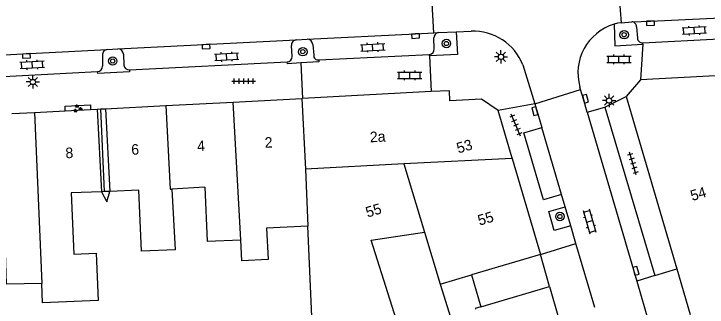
# Model space of a CAD drawing. Extents: x 132998 to 136004, y 396998 to 398512.
# Drawn here: x 134836.2 to 134902, y 397350.2 to 397378.1 of the extents above; entities that cross this region are included whole.
import ezdxf

# ---------------------------------------------------------------- set-up
doc = ezdxf.new("R2010")
doc.units = 0
for name, color, linetype in [('gg-afsc-erfafscheiding', 7, 'Continuous'), ('gg-anno-huisnummerreeks BGT', 7, 'Continuous'), ('gg-bbg-bijgebouw', 7, 'Continuous'), ('gg-bbg-gedigitaliseerde bebouwing', 7, 'Continuous'), ('gg-bbg-gedigitaliseerde bebouwing onder overbouw', 7, 'Continuous'), ('gg-bbg-gedigitaliseerde overbouw', 7, 'Continuous'), ('gg-bbg-hoofdgebouw', 7, 'Continuous'), ('gg-bbg-luifel en loopbrug', 7, 'Continuous'), ('gg-bbg-pand overbouw', 7, 'Continuous'), ('gg-bbg-tussenscheiding', 7, 'Continuous'), ('gg-bbg-tussenscheiding niveau 01', 7, 'Continuous'), ('gg-knt-verharding', 7, 'Continuous'), ('gg-knt-verharding nz', 7, 'Continuous'), ('gt-grn-weggrens', 7, 'Continuous'), ('gt-symb-boom', 7, 'Continuous'), ('gt-symb-groenvak', 7, 'Continuous'), ('gt-symb-klinker verharding', 7, 'Continuous'), ('gt-symb-kolk', 7, 'Continuous'), ('gt-symb-lichtmast', 7, 'Continuous'), ('gt-symb-tegel verharding', 7, 'Continuous')]:
    doc.layers.add(name, color=color, linetype=linetype)

# ---------------------------------------------------------------- blocks, each defined once
blk = doc.blocks.new('gt0-LMAST')
at = {"layer": 'gt-symb-lichtmast'}
for p, q in [((-0.182, 0.173), (-0.447, 0.438)), ((-0.005, 0.246), (-0.005, 0.621)), ((0.172, 0.173), (0.437, 0.438)), ((-0.255, -0.004), (-0.63, -0.004)), ((-0.182, -0.181), (-0.447, -0.446)), ((-0.005, -0.254), (-0.005, -0.629)), ((0.437, -0.446), (0.172, -0.181)), ((0.245, -0.004), (0.62, -0.004))]:
    blk.add_line(p, q, dxfattribs=at)
blk.add_circle((-0.005, -0.004), 0.25, dxfattribs=at)
blk = doc.blocks.new('gt0-KL1')
at = {"layer": 'gt-symb-klinker verharding'}
for p, q in [((-1.15, 0.3), (1.15, 0.3)), ((-1, -0.3), (-1, 0.3)), ((-0.5, 0.3), (-0.5, 0.45)), ((0, -0.3), (0, 0.3)), ((0.5, 0.3), (0.5, 0.45)), ((1, -0.3), (1, 0.3)), ((-1.15, -0.3), (1.15, -0.3)), ((-0.5, -0.45), (-0.5, -0.3)), ((0.5, -0.45), (0.5, -0.3))]:
    blk.add_line(p, q, dxfattribs=at)
blk = doc.blocks.new('gt0-KOLK')
at = {"layer": 'gt-symb-kolk'}
blk.add_lwpolyline([(0, 0), (0.375, 0), (0.375, 0.4), (-0.375, 0.4), (-0.375, 0), (0, 0)], dxfattribs=at)
blk = doc.blocks.new('gt0-GRVAK')
at = {"layer": 'gt-symb-groenvak'}
for p, q in [((-0.11, 0.189), (-0.228, 0.24)), ((-0.182, 0.153), (0.088, 0.153)), ((-0.091, 0.211), (-0.156, 0.322)), ((-0.047, 0.214), (-0.047, 0.393)), ((-0.004, 0.211), (0.061, 0.322)), ((0.015, 0.189), (0.133, 0.24)), ((0.262, -0.052), (0.197, 0.059)), ((0.305, -0.049), (0.305, 0.13)), ((0.349, -0.052), (0.414, 0.059)), ((-0.245, -0.228), (-0.363, -0.177)), ((-0.318, -0.264), (-0.047, -0.264)), ((-0.226, -0.206), (-0.291, -0.095)), ((-0.183, -0.203), (-0.183, -0.024)), ((-0.139, -0.206), (-0.074, -0.095)), ((-0.12, -0.228), (-0.002, -0.177)), ((0.243, -0.074), (0.125, -0.023)), ((0.17, -0.11), (0.441, -0.11)), ((0.368, -0.074), (0.486, -0.023))]:
    blk.add_line(p, q, dxfattribs=at)
blk = doc.blocks.new('gt0-BOOM')
at = {"layer": 'gt-symb-boom'}
for radius in [0.4, 0.2]:
    blk.add_circle((0, 0), radius, dxfattribs=at)
blk = doc.blocks.new('gt0-TEG1')
at = {"layer": 'gt-symb-tegel verharding'}
for p, q in [((-1.125, 0), (1.125, 0)), ((-0.9, -0.25), (-0.9, 0.25)), ((-0.45, -0.25), (-0.45, 0.25)), ((0, -0.25), (0, 0.25)), ((0.45, -0.25), (0.45, 0.25)), ((0.9, -0.25), (0.9, 0.25))]:
    blk.add_line(p, q, dxfattribs=at)

msp = doc.modelspace()

# ---------------------------------------------------------------- linework, layer by layer
at = {"layer": 'gg-afsc-erfafscheiding'}
msp.add_lwpolyline([(134844.544, 397361.188), (134845.048, 397360.229), (134845.326, 397361.22)], dxfattribs=at)
at = {"layer": 'gg-bbg-bijgebouw'}
for p, q in [((134880.524, 397350.269), (134887.04, 397352.179)), ((134887.04, 397352.179), (134887.903, 397349.235))]:
    msp.add_line(p, q, dxfattribs=at)
msp.add_lwpolyline([(134880.524, 397350.269), (134879.997, 397350.114), (134880.019, 397350.038)], dxfattribs=at)
at = {"layer": 'gg-bbg-gedigitaliseerde bebouwing'}
for p, q in [((134854.324, 397361.611), (134851.211, 397361.438)), ((134851.211, 397361.438), (134851.53, 397355.676)), ((134864.626, 397346.316), (134864.12, 397357.906)), ((134875.177, 397357.363), (134876.676, 397352.428)), ((134876.676, 397352.428), (134879.635, 397353.302))]:
    msp.add_line(p, q, dxfattribs=at)
for points in [[(134854.324, 397361.611), (134854.548, 397356.484), (134857.751, 397356.623)], [(134844.544, 397361.188), (134841.671, 397361.073), (134841.903, 397355.275)], [(134851.53, 397355.676), (134848.321, 397355.548), (134848.09, 397361.33), (134845.326, 397361.22)], [(134838.857, 397352.474), (134835.521, 397352.424), (134835.304, 397359.513), (134832.312, 397359.489)], [(134864.12, 397357.906), (134860.202, 397357.735), (134860.332, 397354.747), (134857.846, 397354.639), (134857.751, 397356.623)], [(134872.901, 397347.796), (134870.113, 397356.576), (134875.177, 397357.363)], [(134841.903, 397355.275), (134844.02, 397355.367), (134844.216, 397350.876), (134838.937, 397350.646), (134838.857, 397352.474)]]:
    msp.add_lwpolyline(points, dxfattribs=at)
at = {"layer": 'gg-bbg-gedigitaliseerde bebouwing onder overbouw'}
for p, q in [((134844.133, 397369.015), (134844.544, 397361.188)), ((134844.915, 397369.056), (134845.326, 397361.22))]:
    msp.add_line(p, q, dxfattribs=at)
at = {"layer": 'gg-bbg-gedigitaliseerde overbouw'}
for p, q in [((134844.833, 397361.2), (134844.544, 397361.188)), ((134845.326, 397361.22), (134844.833, 397361.2))]:
    msp.add_line(p, q, dxfattribs=at)
at = {"layer": 'gg-bbg-hoofdgebouw'}
for p, q in [((134903.367, 397372.218), (134895.67, 397371.81)), ((134895.67, 397371.81), (134894.31, 397370.21)), ((134875.799, 397370.677), (134863.608, 397370.037)), ((134894.31, 397370.21), (134899.105, 397353.867)), ((134850.651, 397369.357), (134857.029, 397369.692)), ((134857.029, 397369.692), (134863.545, 397370.034)), ((134863.545, 397370.034), (134863.608, 397370.037)), ((134882.17, 397368.9), (134880.59, 397369.95)), ((134838.165, 397368.702), (134841.1, 397368.856)), ((134841.1, 397368.856), (134843.505, 397368.982)), ((134843.505, 397368.982), (134844.133, 397369.015)), ((134844.915, 397369.056), (134850.651, 397369.357)), ((134883.499, 397364.365), (134882.17, 397368.9)), ((134836.012, 397368.589), (134838.165, 397368.702)), ((134883.499, 397364.365), (134883.504, 397364.348)), ((134883.504, 397364.348), (134886.18, 397355.22)), ((134886.18, 397355.22), (134879.635, 397353.302)), ((134899.105, 397353.867), (134900.375, 397349.536))]:
    msp.add_line(p, q, dxfattribs=at)
msp.add_lwpolyline([(134880.59, 397369.95), (134877.59, 397369.81), (134877.56, 397370.77), (134875.799, 397370.677)], dxfattribs=at)
at = {"layer": 'gg-bbg-luifel en loopbrug'}
for p, q in [((134879.635, 397353.302), (134880.524, 397350.269)), ((134876.676, 397352.428), (134877.63, 397349.286))]:
    msp.add_line(p, q, dxfattribs=at)
at = {"layer": 'gg-bbg-pand overbouw'}
for p, q in [((134844.133, 397369.015), (134844.457, 397369.032)), ((134844.457, 397369.032), (134844.915, 397369.056))]:
    msp.add_line(p, q, dxfattribs=at)
at = {"layer": 'gg-bbg-tussenscheiding'}
for p, q in [((134857.751, 397356.623), (134857.029, 397369.692)), ((134863.545, 397370.034), (134863.892, 397363.338)), ((134838.165, 397368.702), (134838.857, 397352.474)), ((134883.504, 397364.348), (134873.217, 397363.818)), ((134873.217, 397363.818), (134863.892, 397363.338)), ((134873.217, 397363.818), (134875.177, 397357.363)), ((134863.892, 397363.338), (134864.12, 397357.906))]:
    msp.add_line(p, q, dxfattribs=at)
msp.add_lwpolyline([(134850.651, 397369.357), (134851.035, 397361.428), (134851.211, 397361.438)], dxfattribs=at)
at = {"layer": 'gg-bbg-tussenscheiding niveau 01'}
msp.add_line((134844.833, 397361.2), (134844.457, 397369.032), dxfattribs=at)
at = {"layer": 'gg-knt-verharding'}
for p, q in [((134893.855, 397377.205), (134893.472, 397382.698)), ((134876.059, 397376.252), (134875.755, 397381.778)), ((134893.158, 397377.073), (134893.228, 397375.023)), ((134893.855, 397377.205), (134894.858, 397377.314)), ((134895.291, 397376.821), (134895.373, 397375.765)), ((134876.491, 397376.277), (134878.174, 397376.358)), ((134878.174, 397376.358), (134878.304, 397374.207)), ((134863.013, 397375.589), (134864.047, 397375.64)), ((134876.101, 397374.727), (134876.068, 397375.772)), ((134895.897, 397375.312), (134903.142, 397375.681)), ((134845.077, 397374.668), (134846.081, 397374.734)), ((134862.632, 397374.021), (134862.551, 397375.058)), ((134864.576, 397375.156), (134864.665, 397374.127)), ((134893.228, 397375.023), (134895.905, 397375.176)), ((134895.905, 397375.176), (134895.897, 397375.312)), ((134844.631, 397374.125), (134844.622, 397373.095)), ((134846.618, 397374.239), (134846.645, 397373.191)), ((134865.144, 397373.692), (134875.66, 397374.209)), ((134875.668, 397374.06), (134875.66, 397374.209)), ((134878.304, 397374.207), (134875.668, 397374.06)), ((134847.179, 397372.737), (134862.159, 397373.501)), ((134863.458, 397373.401), (134863.608, 397370.037)), ((134829.192, 397371.804), (134844.168, 397372.576)), ((134885.638, 397369.531), (134889.993, 397370.868)), ((134890.255, 397369.958), (134889.993, 397370.868)), ((134885.638, 397369.531), (134885.837, 397368.883)), ((134890.626, 397368.743), (134890.255, 397369.958)), ((134885.837, 397368.883), (134886.303, 397367.291)), ((134890.626, 397368.743), (134892.296, 397369.213)), ((134892.296, 397369.213), (134897.02, 397353.236)), ((134888.519, 397359.747), (134888.17, 397360.934)), ((134889.046, 397357.956), (134888.519, 397359.747)), ((134889.54, 397356.276), (134889.046, 397357.956)), ((134891.325, 397350.206), (134889.54, 397356.276)), ((134887.04, 397352.179), (134886.18, 397355.22)), ((134897.02, 397353.236), (134895.308, 397352.705)), ((134895.308, 397352.705), (134896.684, 397348.036))]:
    msp.add_line(p, q, dxfattribs=at)
for points in [[(134893.855, 397377.205), (134893.495, 397377.163), (134893.158, 397377.073)], [(134863.458, 397373.401), (134862.168, 397373.331), (134862.159, 397373.501)], [(134865.144, 397373.692), (134865.155, 397373.492), (134863.458, 397373.401)], [(134847.179, 397372.737), (134847.189, 397372.556), (134844.178, 397372.393), (134844.168, 397372.576)], [(134841.1, 397368.856), (134841.077, 397369.301), (134843.482, 397369.413), (134843.505, 397368.982)], [(134885.171, 397364.855), (134884.614, 397366.776), (134886.303, 397367.291)], [(134888.17, 397360.934), (134886.458, 397360.415), (134885.171, 397364.855)], [(134889.046, 397357.956), (134887.495, 397357.5), (134886.979, 397359.294), (134888.519, 397359.747)]]:
    msp.add_lwpolyline(points, dxfattribs=at)
for centre, radius, start, end in [((134894.828, 397376.851), 0.464, 356.23876, 86.34667), ((134876.573, 397375.778), 0.505, 99.37498, 180.72433), ((134863.046, 397375.094), 0.496, 93.76467, 184.1851), ((134864.064, 397375.128), 0.513, 3.16138, 91.92572), ((134895.836, 397375.771), 0.463, 180.77072, 277.5422), ((134846.084, 397374.198), 0.536, 4.38213, 90.27891), ((134875.619, 397374.69), 0.483, 274.82406, 4.35702), ((134845.115, 397374.182), 0.487, 94.46799, 186.73519), ((134865.077, 397374.099), 0.413, 176.14649, 279.36569), ((134862.122, 397374.01), 0.51, 274.13524, 1.28448), ((134844.133, 397373.064), 0.49, 274.05093, 3.59285), ((134847.15, 397373.244), 0.507, 185.94697, 273.3115)]:
    msp.add_arc(centre, radius, start, end, dxfattribs=at)
at = {"layer": 'gg-knt-verharding nz'}
for p, q in [((134876.059, 397376.252), (134876.491, 397376.277)), ((134878.174, 397376.358), (134879.609, 397376.426)), ((134846.081, 397374.734), (134863.013, 397375.589)), ((134828.105, 397373.803), (134845.077, 397374.668)), ((134884.51, 397373.212), (134885.638, 397369.531)), ((134889.993, 397370.868), (134889.921, 397371.116)), ((134890.626, 397368.743), (134895.308, 397352.705)), ((134888.17, 397360.934), (134886.303, 397367.291))]:
    msp.add_line(p, q, dxfattribs=at)
for points in [[(134894.858, 397377.314), (134896.618, 397377.364), (134906.59, 397377.838)], [(134864.047, 397375.64), (134874.319, 397376.152), (134876.059, 397376.252)]]:
    msp.add_lwpolyline(points, dxfattribs=at)
for centre, radius, start, end in [((134894.571, 397372.447), 4.837, 106.99045, 195.97074), ((134879.765, 397371.32), 5.108, 21.73665, 91.75086)]:
    msp.add_arc(centre, radius, start, end, dxfattribs=at)
at = {"layer": 'gt-grn-weggrens'}
for p, q in [((134895.905, 397375.176), (134895.67, 397371.81)), ((134875.668, 397374.06), (134875.799, 397370.677)), ((134892.296, 397369.213), (134894.31, 397370.21)), ((134885.638, 397369.531), (134882.17, 397368.9)), ((134886.18, 397355.22), (134889.54, 397356.276)), ((134897.02, 397353.236), (134899.105, 397353.867))]:
    msp.add_line(p, q, dxfattribs=at)

# ---------------------------------------------------------------- block references
at = {"layer": 'gt-symb-boom'}
for p in [(134894.119, 397376.072), (134877.258, 397375.242), (134863.632, 397374.466), (134845.595, 397373.584), (134888.023, 397358.833)]:
    msp.add_blockref('gt0-BOOM', p, dxfattribs=at)
at = {"layer": 'gt-symb-groenvak'}
msp.add_blockref('gt0-GRVAK', (134842.255, 397369.068), dxfattribs=at)
at = {"layer": 'gt-symb-klinker verharding'}
for p, rotation in [((134900.779, 397376.483), 3.26885295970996), ((134870.274, 397374.89), 2.9796737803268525), ((134856.412, 397373.99), 2.979673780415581), ((134837.959, 397373.225), 2.979673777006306), ((134890.836, 397358.373), -73.61369433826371)]:
    msp.add_blockref('gt0-KL1', p, dxfattribs=dict(at, rotation=rotation))
for p in [(134893.626, 397373.744), (134873.78, 397372.224)]:
    msp.add_blockref('gt0-KL1', p, dxfattribs=at)
at = {"layer": 'gt-symb-kolk'}
for p, rotation in [((134896.618, 397377.364), -178.38577936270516), ((134874.319, 397376.152), -177.14202774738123), ((134854.45, 397375.15), -177.15008778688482), ((134837.398, 397374.267), -177.14202774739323), ((134890.255, 397369.958), -75.28268885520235), ((134885.837, 397368.883), 105.66210634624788), ((134895.042, 397353.626), -73.73979529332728)]:
    msp.add_blockref('gt0-KOLK', p, dxfattribs=dict(at, rotation=rotation))
at = {"layer": 'gt-symb-lichtmast'}
for p in [(134882.439, 397373.983), (134838.027, 397371.597), (134892.696, 397369.837)]:
    msp.add_blockref('gt0-LMAST', p, dxfattribs=at)
at = {"layer": 'gt-symb-tegel verharding'}
msp.add_blockref('gt0-TEG1', (134858.035, 397371.665), dxfattribs=at)
for p, rotation in [((134883.841, 397367.507), 112.46117570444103), ((134894.95, 397363.859), 106.62239613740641)]:
    msp.add_blockref('gt0-TEG1', p, dxfattribs=dict(at, rotation=rotation))

# ---------------------------------------------------------------- texts
at = {"layer": 'gg-anno-huisnummerreeks BGT'}
for s, rotation, p in [('2a', 3, (134870.018, 397365.868)), ('2', 3, (134860.043, 397365.345)), ('6', 3, (134847.38, 397364.68)), ('4', 3, (134853.63, 397365.008)), ('53', 16.3, (134878.391, 397364.81)), ('8', 3, (134841.136, 397364.352)), ('54', 16.4, (134900.577, 397360.3)), ('55', 16.9, (134869.772, 397358.724)), ('55', 16.3, (134880.398, 397357.961))]:
    msp.add_text(s, height=1, rotation=rotation, dxfattribs=at).set_placement(p)

doc.saveas('drawing.dxf')
